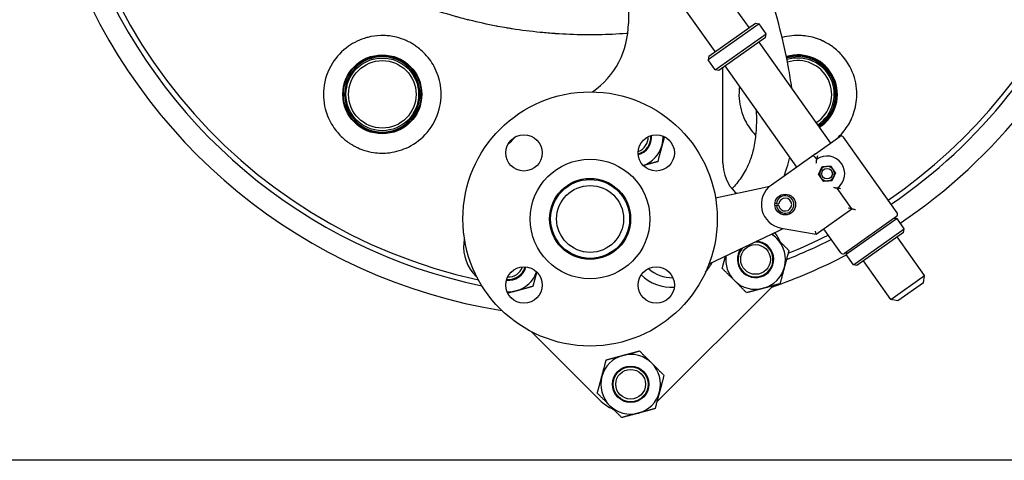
# Model space of a CAD drawing. Header units: inches. Extents: x 24 to 1128, y -74 to 748.
# Tile 408 of 557: x 933 to 957, y 141 to 151. Entities that reach past the tile are written whole.
import ezdxf

# ---------------------------------------------------------------- set-up
doc = ezdxf.new("R2010")
doc.units = ezdxf.units.IN
doc.header["$LTSCALE"] = 32
doc.header["$MEASUREMENT"] = 0
doc.layers.add('Visible (ANSI)', color=7, linetype='Continuous', lineweight=30)

msp = doc.modelspace()

# ---------------------------------------------------------------- linework, layer by layer
at = {"layer": 'Visible (ANSI)'}
for p, q in [((947.94216, 152.85435), (947.94216, 151.32356)), ((950.84525, 151.22487), (950.16653, 152.18401)), ((950.02895, 150.64723), (949.35023, 151.60638)), ((951.08542, 151.31826), (949.86098, 150.45181)), ((949.8759, 150.53893), (950.9983, 151.33317)), ((950.9983, 151.33317), (951.08542, 151.31826)), ((951.25871, 151.07337), (951.08542, 151.31826)), ((950.03427, 150.20692), (951.25871, 151.07337)), ((951.2438, 150.98625), (950.12139, 150.192)), ((951.2438, 150.98625), (951.25871, 151.07337)), ((952.81216, 148.44528), (951.09074, 150.87794)), ((949.8759, 150.53893), (949.86098, 150.45181)), ((950.03427, 150.20692), (949.86098, 150.45181)), ((950.12139, 150.192), (950.03427, 150.20692)), ((950.21716, 147.96526), (950.21716, 150.25977)), ((951.99586, 147.86764), (950.27445, 150.30031)), ((952.4479, 148.18752), (953.03195, 148.6008)), ((954.41008, 146.76147), (953.11907, 148.58589)), ((952.35299, 148.12036), (951.38364, 147.43442)), ((952.4479, 148.18752), (952.35299, 148.12036)), ((952.47622, 148.05442), (952.44011, 148.10544)), ((951.20157, 147.36675), (950.03964, 147.11931)), ((951.3339, 147.39493), (951.20157, 147.36675)), ((953.31956, 146.86263), (952.9672, 147.36057)), ((950.54193, 147.22627), (950.51005, 147.25815)), ((951.46757, 146.99489), (951.50732, 146.99011)), ((951.50764, 146.93748), (951.46794, 146.93223)), ((951.50732, 146.99011), (951.5609, 146.98367)), ((951.56113, 146.94457), (951.50764, 146.93748)), ((952.45986, 146.25428), (953.31956, 146.86263)), ((954.39516, 146.67434), (953.13929, 145.78566)), ((953.31956, 146.86263), (953.23244, 146.87755)), ((953.31958, 146.8626), (953.31956, 146.86263)), ((954.40682, 146.62455), (953.18237, 145.7581)), ((954.34078, 146.63586), (954.40682, 146.62455)), ((954.58011, 146.37966), (954.40682, 146.62455)), ((949.88389, 145.53708), (951.55268, 146.33324)), ((951.55268, 146.33324), (951.67045, 146.38943)), ((951.61874, 146.39829), (952.45986, 146.25428)), ((952.45986, 146.25428), (952.44489, 146.32025)), ((953.05217, 145.80057), (952.67671, 146.33116)), ((953.35566, 145.51321), (954.58011, 146.37966)), ((954.56519, 146.29254), (953.44278, 145.4983)), ((955.07064, 145.25366), (954.41213, 146.18424)), ((954.56519, 146.29254), (954.58011, 146.37966)), ((953.19368, 145.82414), (953.18237, 145.7581)), ((953.35566, 145.51321), (953.18237, 145.7581)), ((953.44278, 145.4983), (953.35566, 145.51321)), ((954.25434, 144.67602), (953.59584, 145.6066)), ((944.26945, 145.23975), (944.30929, 145.1999)), ((954.25434, 144.67602), (955.07064, 145.25366)), ((955.0408, 145.07942), (955.07064, 145.25366)), ((955.0408, 145.07942), (954.42858, 144.64619)), ((948.6686, 142.25481), (951.38389, 144.9701)), ((954.42858, 144.64619), (954.25434, 144.67602)), ((945.60328, 143.90592), (947.25438, 142.25481)), ((963.02104, 140.80516), (902.66354, 140.80516))]:
    msp.add_line(p, q, dxfattribs=at)
for centre, radius in [((942.02104, 149.61766), 0.95), ((942.02104, 149.61766), 0.93437), ((942.02104, 149.61766), 0.875), ((942.02104, 149.61766), 0.8125), ((947.02104, 146.61766), 3.06), ((945.43005, 148.20865), 0.4375), ((948.61203, 148.20865), 0.4375), ((947.02104, 146.61766), 1.44), ((952.72171, 147.7075), 0.12795), ((952.72171, 147.7075), 0.12575), ((947.02104, 146.61766), 0.975), ((947.02104, 146.61766), 0.95), ((947.02104, 146.61766), 0.805), ((951.71578, 146.96505), 0.25), ((951.00205, 145.64186), 0.3575), ((945.43005, 145.02667), 0.4375), ((948.61203, 145.02667), 0.4375), ((947.99685, 142.63665), 0.43764), ((947.99685, 142.63665), 0.42), ((947.99685, 142.63665), 0.3575)]:
    msp.add_circle(centre, radius, dxfattribs=at)
for centre, radius, start, end in [((947.02104, 157.61766), 12.75, 103.608961, 257.832657), ((947.02104, 157.61766), 12.75, 304.209033, 76.391039), ((947.02104, 157.61766), 13.375, 200.472453, 260.876039), ((947.02104, 157.61766), 12.875, 201.305447, 258.337129), ((947.02104, 157.61766), 12.875, 304.219473, 338.694553), ((947.02104, 157.61766), 13.375, 303.909005, 339.527547), ((945.94216, 151.32356), 2, 304.592698, 0), ((942.02104, 149.61766), 0.9075, 90, 270), ((942.02104, 149.61766), 0.9075, 270, 90), ((952.02104, 149.61766), 0.95, 303.38893, 106.860064), ((952.02104, 149.61766), 0.93437, 303.357224, 106.948168), ((952.02104, 149.61766), 0.9075, 90, 107.109981), ((952.02104, 149.61766), 0.875, 303.226406, 107.324597), ((952.02104, 149.61766), 0.9075, 303.300133, 90), ((952.02104, 149.61766), 0.8125, 303.068033, 107.80486), ((947.96417, 145.67453), 4, 132.959797, 137.040203), ((948.06049, 148.58342), 0.42, 285.893541, 5.715249), ((948.06049, 148.58342), 0.3575, 288.860153, 2.748636), ((948.06049, 148.58342), 0.43764, 285.449377, 6.159412), ((948.06049, 148.58342), 0.719, 345, 2.365047), ((953.06805, 148.54979), 0.0625, 35.284259, 125.284259), ((948.06049, 148.58342), 0.719, 289.243742, 345), ((952.3891, 148.06934), 0.0625, 35.284259, 125.284259), ((952.72171, 147.7075), 0.425, 305.284259, 125.284259), ((951.21716, 147.96526), 1, 180, 225), ((952.72171, 147.7075), 0.17717, 94.637615, 154.637615), ((952.72171, 147.7075), 0.17717, 34.637615, 94.637615), ((952.72171, 147.7075), 0.17717, 154.637615, 214.637615), ((952.72171, 147.7075), 0.17717, 214.637615, 274.637615), ((952.72171, 147.7075), 0.17717, 274.637615, 334.637615), ((952.72171, 147.7075), 0.17717, 334.637615, 34.637615), ((951.71578, 146.96505), 0.575, 125.284259, 260.284259), ((951.71578, 146.96505), 0.20996, 187.543354, 173.143344), ((951.71578, 146.96505), 0.156, 187.543354, 173.143344), ((954.35906, 146.72536), 0.0625, 305.284259, 35.284259), ((951.00205, 145.64186), 0.719, 45, 58.061235), ((950.67678, 145.67721), 1, 22.518043, 37.91739), ((947.02104, 157.61766), 12.75, 291.948178, 296.701621), ((952.62569, 146.29506), 0.0625, 35.284259, 125.284259), ((944.97655, 145.94686), 1, 174.791819, 225), ((947.96417, 145.67453), 4, 172.93826, 174.791819), ((951.00205, 145.64186), 0.43764, 143.366795, 87.643937), ((951.00205, 145.64186), 0.42, 138.401275, 92.609457), ((951.00205, 145.64186), 0.719, 345, 45), ((947.02104, 157.61766), 12.875, 291.530926, 296.785567), ((951.00205, 145.64186), 0.719, 172.949496, 225), ((947.02104, 157.61766), 13.375, 289.066187, 297.459138), ((953.10319, 145.83667), 0.0625, 215.284259, 305.284259), ((948.99358, 146.04025), 1.07, 318.934698, 333.995965), ((945.05528, 145.57822), 0.43764, 263.840588, 344.550623), ((945.05528, 145.57822), 0.42, 264.284751, 344.106459), ((945.05528, 145.57822), 0.3575, 267.251364, 341.139847), ((945.05528, 145.57822), 0.719, 285, 340.756258), ((948.99358, 146.04025), 1.07, 225.933116, 272.810282), ((948.99358, 146.04025), 0.8375, 227.453176, 271.290223), ((951.00205, 145.64186), 0.719, 285, 345), ((951.00205, 145.64186), 0.719, 225, 285), ((950.67678, 145.67721), 1, 315, 318.140082), ((945.05528, 145.57822), 0.719, 267.634953, 285), ((947.99685, 142.63665), 0.719, 45, 105), ((947.99685, 142.63665), 0.719, 105, 165), ((947.99685, 142.63665), 0.719, 345, 45), ((947.99685, 142.63665), 0.719, 165, 225), ((947.99685, 142.63665), 0.719, 285, 345), ((947.96149, 142.96192), 1, 225, 247.481957), ((947.96149, 142.96192), 1, 311.859918, 315), ((947.99685, 142.63665), 0.719, 225, 285)]:
    msp.add_arc(centre, radius, start, end, dxfattribs=at)
for points, knots in [([(947.92777, 151.08405), (947.92214, 151.08363), (947.91651, 151.08321), (947.91089, 151.0828), (947.90584, 151.08243), (947.90079, 151.08207), (947.89574, 151.0817), (947.67188, 151.06563), (947.44766, 151.05576), (947.22365, 151.05204), (947.22262, 151.05203), (947.22159, 151.05201), (947.22056, 151.05199), (947.13412, 151.05058), (947.04771, 151.05009), (946.96134, 151.05051), (946.93479, 151.05064), (946.90823, 151.05086), (946.88167, 151.05116), (946.88094, 151.05117), (946.88021, 151.05118), (946.87947, 151.05119), (946.65019, 151.05384), (946.42045, 151.06295), (946.19107, 151.07857), (946.1866, 151.07888), (946.18212, 151.07919), (946.17764, 151.0795), (946.06508, 151.08729), (945.9526, 151.09664), (945.84032, 151.10757), (945.83384, 151.1082), (945.82736, 151.10883), (945.82088, 151.10947), (945.5942, 151.13189), (945.36836, 151.16069), (945.14391, 151.19583), (945.1334, 151.19747), (945.1229, 151.19913), (945.11241, 151.2008), (945.07854, 151.2062), (945.0447, 151.21174), (945.0109, 151.21742), (944.94005, 151.22933), (944.86925, 151.2419), (944.79851, 151.25512), (944.7862, 151.25742), (944.77389, 151.25974), (944.76159, 151.26208), (944.54557, 151.30317), (944.33025, 151.35038), (944.11646, 151.40372), (944.10065, 151.40767), (944.08485, 151.41164), (944.06905, 151.41566), (944.00174, 151.43275), (943.9346, 151.45046), (943.86763, 151.46876), (943.83861, 151.4767), (943.80962, 151.48475), (943.78067, 151.49291), (943.76317, 151.49784), (943.74569, 151.50282), (943.72822, 151.50784), (943.52408, 151.56645), (943.32187, 151.63072), (943.12219, 151.70056), (943.11845, 151.70187), (943.1147, 151.70318), (943.11095, 151.7045), (943.09385, 151.7105), (943.07675, 151.71655), (943.05967, 151.72264), (942.97283, 151.75361), (942.88622, 151.78572), (942.79994, 151.81898), (942.77755, 151.82762), (942.75517, 151.83633), (942.73282, 151.84512), (942.67239, 151.86888), (942.61212, 151.89321), (942.55206, 151.9181), (942.53979, 151.92319), (942.52753, 151.9283), (942.51527, 151.93343), (942.38991, 151.98593), (942.26545, 152.04088), (942.14217, 152.09825), (942.11729, 152.10983), (942.09245, 152.12151), (942.06766, 152.13328), (941.98093, 152.17449), (941.89482, 152.21688), (941.80941, 152.26046), (941.78336, 152.27374), (941.75739, 152.28714), (941.73148, 152.30064), (941.65892, 152.33846), (941.58689, 152.37712), (941.51545, 152.41663), (941.46856, 152.44255), (941.42191, 152.46884), (941.37554, 152.49548), (941.30646, 152.53517), (941.23771, 152.57579), (941.16935, 152.61735), (941.14099, 152.63459), (941.1127, 152.65199), (941.08448, 152.66955), (941.00959, 152.71616), (940.93522, 152.76388), (940.86147, 152.81271), (940.83248, 152.83191), (940.80358, 152.85127), (940.77478, 152.87081), (940.69647, 152.92394), (940.61889, 152.97832), (940.54218, 153.03391), (940.4514, 153.09971), (940.36182, 153.1672), (940.27361, 153.23635), (940.24422, 153.25939), (940.21497, 153.28262), (940.18589, 153.30602), (940.12162, 153.35775), (940.05813, 153.41035), (939.99554, 153.46375), (939.96611, 153.48885), (939.93687, 153.51414), (939.90784, 153.5396), (939.89697, 153.54913), (939.88614, 153.55868), (939.87533, 153.56826), (939.87178, 153.5714), (939.86824, 153.57454), (939.86471, 153.57769), (939.82031, 153.61716), (939.77621, 153.65721), (939.73247, 153.69781), (939.64466, 153.77931), (939.55825, 153.86305), (939.47356, 153.94892), (939.44467, 153.97821), (939.41597, 154.00776), (939.38749, 154.03754), (939.33403, 154.09345), (939.2813, 154.15021), (939.22941, 154.20778), (939.21802, 154.22041), (939.20668, 154.23308), (939.19537, 154.24579), (939.17896, 154.26424), (939.16263, 154.28277), (939.14639, 154.30138), (939.05532, 154.40574), (938.96702, 154.51259), (938.88186, 154.62168), (938.85598, 154.65483), (938.83039, 154.68819), (938.8051, 154.72175), (938.79327, 154.73745), (938.7815, 154.75319), (938.7698, 154.76897), (938.74468, 154.80287), (938.71986, 154.83696), (938.69536, 154.87123), (938.67105, 154.90524), (938.64705, 154.93944), (938.62336, 154.97381), (938.60131, 155.00581), (938.57947, 155.03807), (938.55784, 155.07057), (938.53436, 155.10587), (938.51113, 155.14146), (938.48818, 155.17734), (938.47787, 155.19345), (938.46762, 155.20961), (938.45743, 155.22583), (938.43497, 155.26157), (938.41278, 155.29759), (938.3909, 155.33385), (938.37409, 155.36171), (938.35746, 155.38971), (938.34102, 155.41784), (938.3164, 155.45996), (938.2922, 155.50238), (938.26843, 155.5451), (938.24846, 155.581), (938.22879, 155.61711), (938.20944, 155.65341), (938.19971, 155.67166), (938.19007, 155.68995), (938.18051, 155.7083), (938.16183, 155.74413), (938.14347, 155.78013), (938.12542, 155.81631), (938.10493, 155.85741), (938.08485, 155.89873), (938.0652, 155.94025), (938.04943, 155.97357), (938.03394, 156.00702), (938.01873, 156.04059), (938.00258, 156.07623), (937.98675, 156.11201), (937.97125, 156.14793), (937.96238, 156.16847), (937.95361, 156.18905), (937.94496, 156.20968), (937.93007, 156.24516), (937.9155, 156.28075), (937.90125, 156.31646), (937.86998, 156.39482), (937.84026, 156.47371), (937.81215, 156.55304), (937.79973, 156.5881), (937.78762, 156.62324), (937.77583, 156.65846), (937.77394, 156.66408), (937.77207, 156.6697), (937.77021, 156.67532), (937.76452, 156.69244), (937.75891, 156.70962), (937.75336, 156.72683), (937.74215, 156.76161), (937.73121, 156.79657), (937.72055, 156.83172), (937.69554, 156.91416), (937.67207, 156.9976), (937.65025, 157.08194), (937.64704, 157.09434), (937.64386, 157.10677), (937.64072, 157.11921), (937.63544, 157.14015), (937.63026, 157.16114), (937.62519, 157.18218), (937.6187, 157.2091), (937.61237, 157.2361), (937.60623, 157.26315), (937.59898, 157.29507), (937.59198, 157.32707), (937.58523, 157.35914), (937.5536, 157.50942), (937.52749, 157.66123), (937.50714, 157.81385), (937.50353, 157.841), (937.50009, 157.86817), (937.49684, 157.89536), (937.4705, 158.11557), (937.45621, 158.33717), (937.45404, 158.55787), (937.45384, 158.57781), (937.45374, 158.59774), (937.45374, 158.61766)], [0.445925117, 0.445925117, 0.445925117, 0.445925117, 0.446243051, 0.446243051, 0.446243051, 0.446528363, 0.446528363, 0.446528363, 0.459174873, 0.459174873, 0.459174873, 0.459233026, 0.459233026, 0.459233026, 0.464113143, 0.464113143, 0.464113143, 0.465613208, 0.465613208, 0.465613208, 0.465654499, 0.465654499, 0.465654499, 0.478602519, 0.478602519, 0.478602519, 0.478855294, 0.478855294, 0.478855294, 0.485209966, 0.485209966, 0.485209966, 0.485576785, 0.485576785, 0.485576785, 0.498408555, 0.498408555, 0.498408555, 0.499008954, 0.499008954, 0.499008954, 0.50094645, 0.50094645, 0.50094645, 0.505007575, 0.505007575, 0.505007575, 0.505714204, 0.505714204, 0.505714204, 0.518120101, 0.518120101, 0.518120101, 0.519037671, 0.519037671, 0.519037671, 0.522947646, 0.522947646, 0.522947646, 0.52464227, 0.52464227, 0.52464227, 0.52566643, 0.52566643, 0.52566643, 0.537633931, 0.537633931, 0.537633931, 0.537858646, 0.537858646, 0.537858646, 0.538884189, 0.538884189, 0.538884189, 0.544096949, 0.544096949, 0.544096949, 0.545450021, 0.545450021, 0.545450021, 0.549108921, 0.549108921, 0.549108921, 0.549856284, 0.549856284, 0.549856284, 0.557503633, 0.557503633, 0.557503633, 0.559047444, 0.559047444, 0.559047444, 0.564448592, 0.564448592, 0.564448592, 0.566095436, 0.566095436, 0.566095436, 0.570707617, 0.570707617, 0.570707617, 0.573735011, 0.573735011, 0.573735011, 0.578244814, 0.578244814, 0.578244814, 0.580115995, 0.580115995, 0.580115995, 0.585081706, 0.585081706, 0.585081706, 0.587033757, 0.587033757, 0.587033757, 0.59234267, 0.59234267, 0.59234267, 0.598624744, 0.598624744, 0.598624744, 0.600718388, 0.600718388, 0.600718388, 0.605344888, 0.605344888, 0.605344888, 0.607520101, 0.607520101, 0.607520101, 0.608334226, 0.608334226, 0.608334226, 0.608601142, 0.608601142, 0.608601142, 0.611951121, 0.611951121, 0.611951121, 0.618675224, 0.618675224, 0.618675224, 0.620969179, 0.620969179, 0.620969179, 0.625275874, 0.625275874, 0.625275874, 0.626220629, 0.626220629, 0.626220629, 0.627592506, 0.627592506, 0.627592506, 0.635284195, 0.635284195, 0.635284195, 0.637621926, 0.637621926, 0.637621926, 0.638715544, 0.638715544, 0.638715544, 0.641064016, 0.641064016, 0.641064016, 0.643394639, 0.643394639, 0.643394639, 0.645564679, 0.645564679, 0.645564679, 0.647920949, 0.647920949, 0.647920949, 0.648978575, 0.648978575, 0.648978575, 0.651308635, 0.651308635, 0.651308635, 0.653098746, 0.653098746, 0.653098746, 0.655778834, 0.655778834, 0.655778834, 0.658031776, 0.658031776, 0.658031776, 0.659164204, 0.659164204, 0.659164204, 0.661376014, 0.661376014, 0.661376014, 0.663888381, 0.663888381, 0.663888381, 0.665904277, 0.665904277, 0.665904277, 0.668044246, 0.668044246, 0.668044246, 0.669268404, 0.669268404, 0.669268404, 0.671373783, 0.671373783, 0.671373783, 0.675994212, 0.675994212, 0.675994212, 0.678036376, 0.678036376, 0.678036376, 0.678362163, 0.678362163, 0.678362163, 0.679354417, 0.679354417, 0.679354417, 0.681358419, 0.681358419, 0.681358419, 0.686058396, 0.686058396, 0.686058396, 0.686749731, 0.686749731, 0.686749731, 0.687912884, 0.687912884, 0.687912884, 0.689400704, 0.689400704, 0.689400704, 0.691156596, 0.691156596, 0.691156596, 0.699384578, 0.699384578, 0.699384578, 0.70084809, 0.70084809, 0.70084809, 0.712699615, 0.712699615, 0.712699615, 0.713770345, 0.713770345, 0.713770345, 0.713770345]), ([(951.87148, 149.77464), (951.85105, 149.93977), (951.82536, 150.10407), (951.79577, 150.26749), (951.76113, 150.45884), (951.7211, 150.649), (951.6038, 151.15397), (951.51961, 151.46688), (951.28845, 152.25833), (951.13243, 152.73388), (950.79168, 153.71719), (950.6054, 154.22443), (950.17896, 155.35358), (949.93631, 155.97448), (949.66767, 156.65278), (949.64443, 156.71137), (949.62117, 156.76996)], [12.01822038, 12.01822038, 12.01822038, 12.01822038, 13.27601056, 13.27601056, 13.27601056, 14.7487208, 14.7487208, 17.20844318, 17.20844318, 21.01374034, 21.01374034, 25.12685102, 25.12685102, 30.20415586, 30.20415586, 30.68434538, 30.68434538, 30.68434538, 30.68434538]), ([(941.749, 151.00669), (941.71485, 151), (941.68107, 150.99208), (941.48605, 150.93875), (941.33706, 150.86721), (941.0486, 150.66395), (940.91838, 150.52438), (940.70477, 150.1818), (940.6336, 149.97275), (940.59435, 149.57147), (940.61215, 149.38115), (940.71159, 149.06231), (940.77422, 148.93158), (940.92558, 148.7137), (941.00539, 148.6244), (941.12807, 148.51873), (941.16001, 148.49352), (941.21368, 148.45481), (941.23468, 148.44051), (941.27568, 148.41418), (941.29559, 148.40207), (941.34202, 148.37539), (941.36869, 148.36118), (941.45266, 148.31983), (941.51103, 148.29584), (941.64929, 148.24941), (941.7293, 148.23027), (941.94038, 148.19836), (942.07034, 148.19748), (942.35707, 148.23313), (942.51025, 148.2804), (942.82291, 148.43538), (942.97537, 148.55514), (943.2354, 148.86064), (943.33637, 149.05179), (943.43813, 149.44307), (943.44996, 149.63686), (943.3963, 149.98791), (943.34584, 150.14251), (943.2013, 150.41147), (943.11586, 150.52622), (942.97253, 150.6671), (942.92939, 150.70467), (942.85493, 150.76194), (942.82499, 150.78317), (942.76612, 150.82157), (942.73734, 150.83891), (942.67073, 150.87588), (942.63261, 150.89484), (942.5189, 150.94515), (942.44167, 150.97156), (942.30614, 151.00531), (942.24881, 151.01583), (942.19136, 151.02279)], [0.86335203, 0.86335203, 0.86335203, 0.86335203, 1.14491927, 1.14491927, 2.51064076, 2.51064076, 4.14557022, 4.14557022, 6.05940486, 6.05940486, 7.6794995, 7.6794995, 8.85307641, 8.85307641, 9.78494384, 9.78494384, 10.09656497, 10.09656497, 10.29056056, 10.29056056, 10.46838299, 10.46838299, 10.69928088, 10.69928088, 11.18444846, 11.18444846, 11.82805016, 11.82805016, 12.87879798, 12.87879798, 14.23269861, 14.23269861, 15.91544114, 15.91544114, 17.77560371, 17.77560371, 19.38779699, 19.38779699, 20.68269143, 20.68269143, 21.78692329, 21.78692329, 22.22425567, 22.22425567, 22.50412486, 22.50412486, 22.76025152, 22.76025152, 23.08514396, 23.08514396, 23.71046915, 23.71046915, 24.16231234, 24.16231234, 24.16231234, 24.16231234]), ([(942.19136, 151.02279), (942.15151, 151.02762), (942.1116, 151.03074), (942.07175, 151.03217), (941.96196, 151.03611), (941.85372, 151.0272), (941.749, 151.00669)], [24.16231234, 24.16231234, 24.16231234, 24.16231234, 24.47569364, 24.47569364, 24.47569364, 25.33904567, 25.33904567, 25.33904567, 25.33904567]), ([(952.22615, 151.02038), (952.18749, 151.02603), (952.14836, 151.03012), (951.95397, 151.04218), (951.79627, 151.02643), (951.64251, 150.98382)], [1.09419708, 1.09419708, 1.09419708, 1.09419708, 1.40937684, 1.40937684, 2.64439541, 2.64439541, 2.64439541, 2.64439541]), ([(952.6373, 150.89434), (952.62776, 150.89894), (952.61816, 150.90344), (952.60849, 150.90785), (952.48894, 150.96228), (952.36038, 151.00076), (952.22615, 151.02038)], [24.48771332, 24.48771332, 24.48771332, 24.48771332, 24.57621302, 24.57621302, 24.57621302, 25.6704101, 25.6704101, 25.6704101, 25.6704101]), ([(952.92061, 148.52202), (952.94678, 148.5435), (952.97209, 148.56586), (953.04508, 148.63507), (953.08985, 148.68406), (953.20844, 148.83323), (953.2712, 148.93867), (953.38105, 149.18904), (953.41807, 149.33574), (953.44993, 149.66646), (953.43108, 149.85039), (953.32386, 150.20907), (953.23067, 150.38247), (953.04002, 150.60823), (952.96748, 150.67794), (952.81046, 150.79914), (952.72682, 150.85112), (952.6373, 150.89434)], [16.44440604, 16.44440604, 16.44440604, 16.44440604, 16.70487476, 16.70487476, 17.22222007, 17.22222007, 18.2055262, 18.2055262, 19.47211713, 19.47211713, 21.07467906, 21.07467906, 22.78892133, 22.78892133, 23.65688849, 23.65688849, 24.48771332, 24.48771332, 24.48771332, 24.48771332]), ([(950.61731, 149.81577), (950.60326, 149.71621), (950.60001, 149.61657), (950.6199, 149.33277), (950.66906, 149.15505), (950.81398, 148.85926), (950.90053, 148.73669), (951.00383, 148.63027)], [6.92888857, 6.92888857, 6.92888857, 6.92888857, 7.75741211, 7.75741211, 9.32854867, 9.32854867, 10.64236072, 10.64236072, 10.64236072, 10.64236072]), ([(951.01543, 149.25318), (951.01805, 149.20425), (951.01996, 149.15532), (951.02475, 148.94861), (951.02031, 148.79092), (950.99096, 148.50464), (950.96949, 148.37555), (950.91172, 148.14733), (950.87896, 148.0472), (950.78877, 147.83189), (950.72731, 147.71856), (950.58904, 147.51724), (950.51438, 147.42794), (950.43272, 147.34506)], [28.19989482, 28.19989482, 28.19989482, 28.19989482, 28.57787696, 28.57787696, 29.79697559, 29.79697559, 30.8144847, 30.8144847, 31.63890101, 31.63890101, 32.64992754, 32.64992754, 33.56228101, 33.56228101, 33.56228101, 33.56228101]), ([(951.68765, 147.64957), (951.71371, 147.71495), (951.73737, 147.78125), (951.78551, 147.93269), (951.80862, 148.01821), (951.82828, 148.10444)], [6.62235745, 6.62235745, 6.62235745, 6.62235745, 7.14704919, 7.14704919, 7.80831713, 7.80831713, 7.80831713, 7.80831713]), ([(952.48989, 148.13574), (952.48987, 148.13564), (952.48985, 148.13555), (952.48684, 148.12186), (952.48417, 148.10811), (952.48048, 148.0869), (952.47917, 148.07857), (952.47743, 148.06661), (952.47686, 148.06231), (952.47622, 148.05669), (952.47609, 148.05506), (952.47617, 148.05452), (952.47618, 148.05448), (952.47619, 148.05445)], [-0.290201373, -0.290201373, -0.290201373, -0.290201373, -0.289475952, -0.289475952, -0.184412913, -0.184412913, -0.110285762, -0.110285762, -0.056535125, -0.056535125, -0.01158385, -0.01158385, -0.005559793, -0.005559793, -0.005559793, -0.005559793]), ([(952.46444, 147.96287), (952.46445, 147.96298), (952.46445, 147.96309), (952.46531, 147.97338), (952.46634, 147.9836), (952.46851, 148.0026), (952.46967, 148.01154), (952.47191, 148.02754), (952.473, 148.03474), (952.47464, 148.04506), (952.47525, 148.0487), (952.47602, 148.05328), (952.47622, 148.05442), (952.47622, 148.05442)], [-0.000858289, -0.000858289, -0.000858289, -0.000858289, 0, 0, 0.077760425, 0.077760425, 0.1495995, 0.1495995, 0.217375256, 0.217375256, 0.268513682, 0.268513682, 0.313545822, 0.313545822, 0.313545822, 0.313545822]), ([(952.87695, 147.37992), (952.87706, 147.37989), (952.87717, 147.37986), (952.88715, 147.37725), (952.89713, 147.37481), (952.91577, 147.37055), (952.92459, 147.36866), (952.94041, 147.36545), (952.94758, 147.36409), (952.95785, 147.3622), (952.96149, 147.36156), (952.96606, 147.36076), (952.9672, 147.36057), (952.9672, 147.36057)], [-0.627949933, -0.627949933, -0.627949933, -0.627949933, -0.627091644, -0.627091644, -0.549331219, -0.549331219, -0.477492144, -0.477492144, -0.409716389, -0.409716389, -0.358577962, -0.358577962, -0.313545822, -0.313545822, -0.313545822, -0.313545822]), ([(953.04844, 147.34641), (953.04834, 147.34643), (953.04825, 147.34644), (953.03968, 147.34749), (953.03123, 147.34866), (953.01518, 147.3511), (953.00745, 147.35238), (952.99269, 147.35499), (952.98563, 147.35635), (952.97571, 147.35837), (952.97226, 147.35913), (952.96829, 147.3601), (952.96733, 147.36039), (952.96723, 147.36054)], [-0.000733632, -0.000733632, -0.000733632, -0.000733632, 0, 0, 0.06511157, 0.06511157, 0.128764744, 0.128764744, 0.196958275, 0.196958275, 0.247743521, 0.247743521, 0.286887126, 0.286887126, 0.286887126, 0.286887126]), ([(953.31958, 146.8626), (953.3197, 146.86243), (953.32096, 146.86207), (953.32578, 146.86092), (953.32958, 146.86008), (953.34033, 146.85779), (953.34789, 146.85622), (953.363, 146.85312), (953.37055, 146.85159), (953.38625, 146.84846), (953.39453, 146.84683), (953.40292, 146.84523), (953.40302, 146.84521), (953.40312, 146.84519)], [-0.293634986, -0.293634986, -0.293634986, -0.293634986, -0.248683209, -0.248683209, -0.196637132, -0.196637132, -0.1260416, -0.1260416, -0.064320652, -0.064320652, 0, 0, 0.000780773, 0.000780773, 0.000780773, 0.000780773])]:
    msp.add_open_spline(points, degree=3, knots=knots, dxfattribs=at)
for points, weights in [([(948.80909, 148.59926), (948.78149, 148.49625), (948.75499, 148.39733)], [1.01893980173, 1.0198224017, 1]), ([(948.75499, 148.39733), (948.70512, 148.21124), (948.64755, 147.99636)], [1, 1.0379548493, 1]), ([(948.64755, 147.99636), (948.46102, 147.94638), (948.29903, 147.90298)], [1, 1.03278175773, 1.00893604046]), ([(952.56162, 147.78338), (952.58196, 147.82628), (952.60543, 147.87581)], [1, 1.0379548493, 1]), ([(952.60543, 147.87581), (952.66007, 147.88024), (952.70739, 147.88408)], [1, 1.0379548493, 1]), ([(952.70739, 147.88408), (952.7547, 147.88792), (952.80934, 147.89235)], [1, 1.0379548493, 1]), ([(952.80934, 147.89235), (952.84049, 147.84725), (952.86748, 147.80819)], [1, 1.0379548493, 1]), ([(952.51781, 147.69096), (952.54129, 147.74049), (952.56162, 147.78338)], [1, 1.0379548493, 1]), ([(952.57595, 147.6068), (952.54896, 147.64586), (952.51781, 147.69096)], [1, 1.0379548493, 1]), ([(952.63408, 147.52264), (952.60293, 147.56774), (952.57595, 147.6068)], [1, 1.0379548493, 1]), ([(952.8818, 147.63161), (952.86147, 147.58871), (952.83799, 147.53918)], [1, 1.0379548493, 1]), ([(952.86748, 147.80819), (952.89446, 147.76914), (952.92561, 147.72404)], [1, 1.0379548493, 1]), ([(952.92561, 147.72404), (952.90213, 147.6745), (952.8818, 147.63161)], [1, 1.0379548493, 1]), ([(952.73604, 147.53091), (952.68872, 147.52707), (952.63408, 147.52264)], [1, 1.0379548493, 1]), ([(952.83799, 147.53918), (952.78335, 147.53475), (952.73604, 147.53091)], [1, 1.0379548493, 1]), ([(951.40022, 146.26051), (951.45597, 146.20475), (951.51046, 146.15027)], [1.01807659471, 1.01484276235, 1]), ([(951.51046, 146.15027), (951.64669, 146.01404), (951.80399, 145.85674)], [1, 1.0379548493, 1]), ([(950.20011, 145.42698), (950.24286, 145.58654), (950.28028, 145.7262)], [1, 1.02791102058, 1.01477194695]), ([(951.80399, 145.85674), (951.74641, 145.64186), (951.69655, 145.45577)], [1, 1.0379548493, 1]), ([(945.73573, 145.33967), (945.69232, 145.17768), (945.64234, 144.99116)], [1.00893604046, 1.03278175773, 1]), ([(950.49364, 145.13345), (950.35741, 145.26967), (950.20011, 145.42698)], [1, 1.0379548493, 1]), ([(951.69655, 145.45577), (951.64669, 145.26967), (951.58911, 145.0548)], [1, 1.0379548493, 1]), ([(945.64234, 144.99116), (945.42746, 144.93358), (945.24137, 144.88372)], [1, 1.0379548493, 1]), ([(950.78717, 144.83992), (950.62987, 144.99722), (950.49364, 145.13345)], [1, 1.0379548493, 1]), ([(951.58911, 145.0548), (951.37423, 144.99722), (951.18814, 144.94736)], [1, 1.0379548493, 1]), ([(945.24137, 144.88372), (945.14246, 144.85721), (945.03944, 144.82961)], [1, 1.0198224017, 1.01893980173]), ([(951.18814, 144.94736), (951.00205, 144.89749), (950.78717, 144.83992)], [1, 1.0379548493, 1]), ([(947.81075, 143.33115), (947.99685, 143.38102), (948.21172, 143.43859)], [1, 1.0379548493, 1]), ([(948.21172, 143.43859), (948.36903, 143.28129), (948.50526, 143.14506)], [1, 1.0379548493, 1]), ([(947.30234, 142.82274), (947.35221, 143.00883), (947.40978, 143.22371)], [1, 1.0379548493, 1]), ([(947.40978, 143.22371), (947.62466, 143.28129), (947.81075, 143.33115)], [1, 1.0379548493, 1]), ([(948.50526, 143.14506), (948.64148, 143.00883), (948.79879, 142.85153)], [1, 1.0379548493, 1]), ([(947.19491, 142.42177), (947.25248, 142.63665), (947.30234, 142.82274)], [1, 1.0379548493, 1]), ([(948.79879, 142.85153), (948.74121, 142.63665), (948.69135, 142.45056)], [1, 1.0379548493, 1]), ([(947.48844, 142.12824), (947.35221, 142.26447), (947.19491, 142.42177)], [1, 1.0379548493, 1]), ([(948.69135, 142.45056), (948.64148, 142.26447), (948.58391, 142.04959)], [1, 1.0379548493, 1]), ([(947.78197, 141.83471), (947.62466, 141.99201), (947.48844, 142.12824)], [1, 1.0379548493, 1]), ([(948.18294, 141.94215), (947.99685, 141.89229), (947.78197, 141.83471)], [1, 1.0379548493, 1]), ([(948.58391, 142.04959), (948.36903, 141.99201), (948.18294, 141.94215)], [1, 1.0379548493, 1])]:
    msp.add_rational_spline(points, weights, degree=2, dxfattribs=at)

doc.saveas('drawing.dxf')
